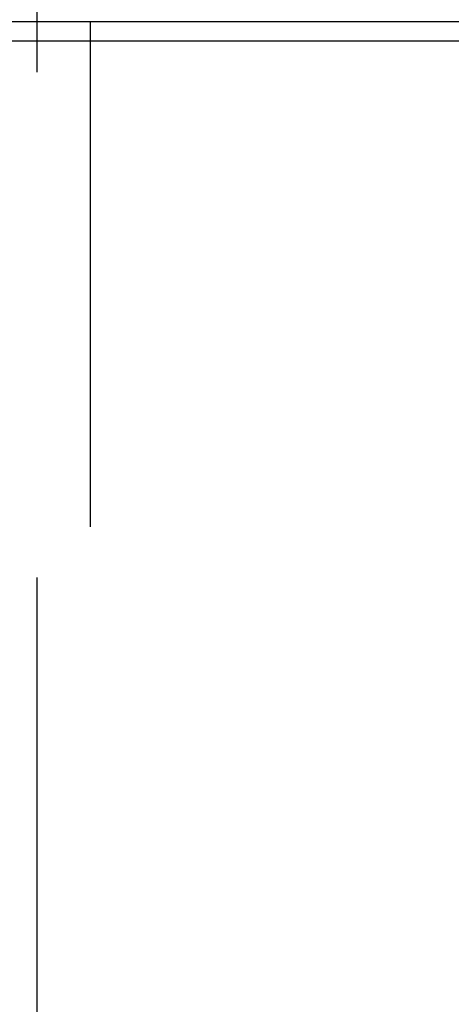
# Model space of a CAD drawing. Header units: inches. Extents: x 1907 to 2452, y -210 to -54.
# Tile 707 of 1056: x 2144.2009 to 2144.2863, y -177.2763 to -177.0815. Entities that reach past the tile are written whole.
import ezdxf

# ---------------------------------------------------------------- set-up
doc = ezdxf.new("R2010")
doc.units = ezdxf.units.IN
doc.header["$LTSCALE"] = 0.5
doc.header["$MEASUREMENT"] = 0
doc.linetypes.add('HIDDEN', pattern=[0.22499999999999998, 0.15, -0.075])
doc.layers.add('SID-M-H', color=4, linetype='HIDDEN')
doc.layers.add('SID-M-S', color=105, linetype='Continuous')

msp = doc.modelspace()

# ---------------------------------------------------------------- linework, layer by layer
at = {"layer": 'SID-M-H'}
for p, q in [((2144.214886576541, -175.881832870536), (2144.214886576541, -177.411832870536)), ((2144.20440777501, -177.081832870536), (2144.20440777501, -176.211832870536)), ((2144.20440777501, -177.491832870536), (2144.20440777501, -177.081832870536))]:
    msp.add_line(p, q, dxfattribs=at)
at = {"layer": 'SID-M-S'}
for p, q in [((2143.593792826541, -177.081832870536), (2147.335980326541, -177.081832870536)), ((2147.339886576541, -177.085739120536), (2143.589886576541, -177.085739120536))]:
    msp.add_line(p, q, dxfattribs=at)

doc.saveas('drawing.dxf')
